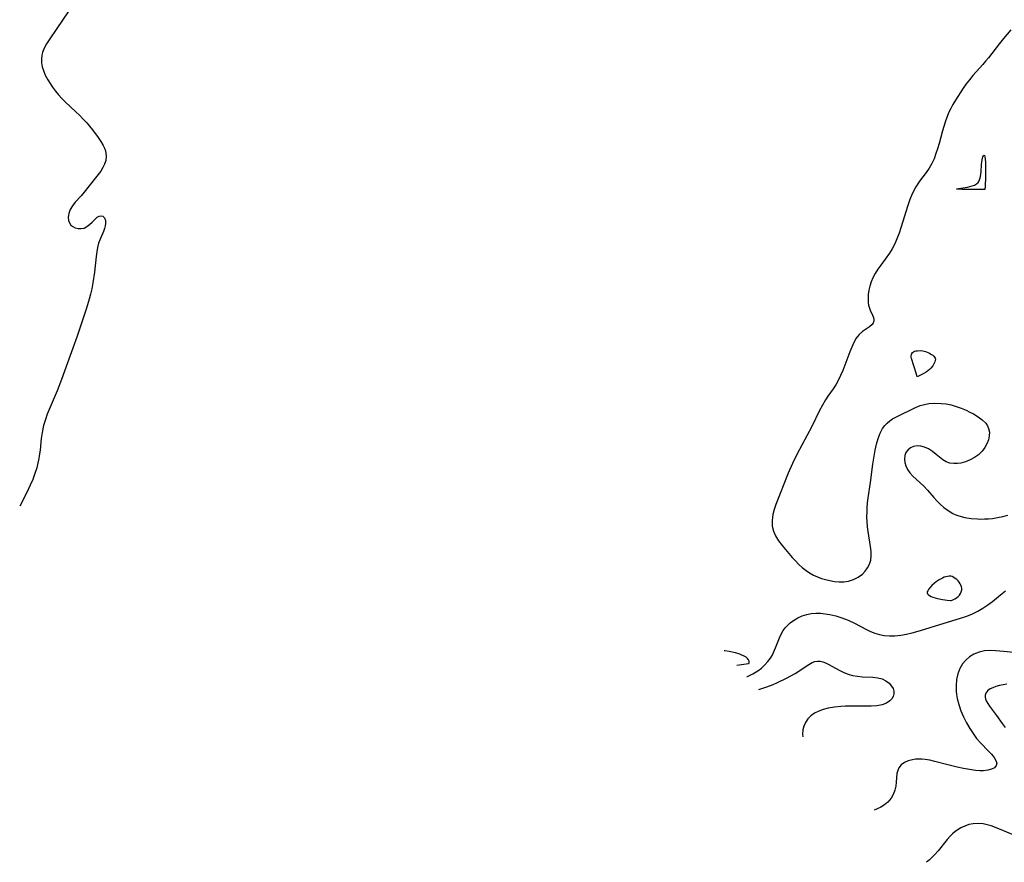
# Model space of a CAD drawing. Header units: metres. Extents: x 1073367 to 1082519, y 1569854 to 1574957.
# Tile 468 of 656: x 1078783 to 1079074, y 1571614 to 1571864. Entities that reach past the tile are written whole.
import ezdxf

# ---------------------------------------------------------------- set-up
doc = ezdxf.new("R2010")
doc.units = ezdxf.units.M
doc.layers.add('CGG_CurvaNivelLidar_v1', color=253, linetype='Continuous', lineweight=30)

msp = doc.modelspace()

# ---------------------------------------------------------------- linework, layer by layer
at = {"layer": 'CGG_CurvaNivelLidar_v1'}
for p, q in [((1078797.3987, 1571866.5144, 72.5), (1078793.5209, 1571860.7114, 72.5)), ((1078793.5209, 1571860.7114, 72.5), (1078791.5896, 1571857.9, 72.5)), ((1079076.2464, 1571860.6495, 73), (1079074.0215, 1571858.0407, 73)), ((1078791.5896, 1571857.9, 72.5), (1078790.6534, 1571856.441, 72.5)), ((1079074.0215, 1571858.0407, 73), (1079072.8623, 1571856.5883, 73)), ((1078789.8781, 1571854.9642, 72.5), (1078789.4657, 1571853.8563, 72.5)), ((1078790.6534, 1571856.441, 72.5), (1078789.8781, 1571854.9642, 72.5)), ((1079072.8623, 1571856.5883, 73), (1079069.5621, 1571852.3037, 73)), ((1078789.2732, 1571853.0549, 72.5), (1078789.1538, 1571851.9883, 72.5)), ((1078789.1538, 1571851.9883, 72.5), (1078789.1902, 1571850.8419, 72.5)), ((1078789.4657, 1571853.8563, 72.5), (1078789.2732, 1571853.0549, 72.5)), ((1079069.5621, 1571852.3037, 73), (1079068.7461, 1571851.2988, 73)), ((1078789.1902, 1571850.8419, 72.5), (1078789.3798, 1571849.6954, 72.5)), ((1078789.3798, 1571849.6954, 72.5), (1078789.7086, 1571848.5587, 72.5)), ((1079067.9082, 1571850.3169, 73), (1079064.9668, 1571847.035, 73)), ((1079068.7461, 1571851.2988, 73), (1079067.9082, 1571850.3169, 73)), ((1078789.7086, 1571848.5587, 72.5), (1078790.2831, 1571847.1858, 72.5)), ((1078790.2831, 1571847.1858, 72.5), (1078791.0021, 1571845.8353, 72.5)), ((1078791.0021, 1571845.8353, 72.5), (1078791.6789, 1571844.727, 72.5)), ((1079063.9587, 1571845.8185, 73), (1079063.0019, 1571844.5699, 73)), ((1079064.9668, 1571847.035, 73), (1079063.9587, 1571845.8185, 73)), ((1078791.6789, 1571844.727, 72.5), (1078792.4121, 1571843.6326, 72.5)), ((1078792.4121, 1571843.6326, 72.5), (1078793.2589, 1571842.4702, 72.5)), ((1079062.1021, 1571843.2918, 73), (1079059.8707, 1571839.796, 73)), ((1079063.0019, 1571844.5699, 73), (1079062.1021, 1571843.2918, 73)), ((1078793.2589, 1571842.4702, 72.5), (1078794.1646, 1571841.342, 72.5)), ((1078794.1646, 1571841.342, 72.5), (1078795.1374, 1571840.2633, 72.5)), ((1078795.1374, 1571840.2633, 72.5), (1078796.138, 1571839.2826, 72.5)), ((1078796.138, 1571839.2826, 72.5), (1078799.358, 1571836.352, 72.5)), ((1079058.4639, 1571837.3489, 73), (1079057.8984, 1571836.1784, 73)), ((1079059.08, 1571838.4857, 73), (1079058.4639, 1571837.3489, 73)), ((1079059.8707, 1571839.796, 73), (1079059.08, 1571838.4857, 73)), ((1078799.358, 1571836.352, 72.5), (1078800.4526, 1571835.2888, 72.5)), ((1078800.4526, 1571835.2888, 72.5), (1078801.5185, 1571834.1907, 72.5)), ((1078801.5185, 1571834.1907, 72.5), (1078802.5382, 1571833.0631, 72.5)), ((1079057.3856, 1571834.9773, 73), (1079056.7594, 1571833.2565, 73)), ((1079057.8984, 1571836.1784, 73), (1079057.3856, 1571834.9773, 73)), ((1078802.5382, 1571833.0631, 72.5), (1078803.4082, 1571832.0256, 72.5)), ((1078803.4082, 1571832.0256, 72.5), (1078804.2391, 1571830.9776, 72.5)), ((1079056.7594, 1571833.2565, 73), (1079055.9975, 1571830.7327, 73)), ((1078804.2391, 1571830.9776, 72.5), (1078805.9337, 1571828.7259, 72.5)), ((1078805.9337, 1571828.7259, 72.5), (1078806.7535, 1571827.53, 72.5)), ((1079055.9975, 1571830.7327, 73), (1079054.9566, 1571826.8926, 73)), ((1078806.7535, 1571827.53, 72.5), (1078807.4528, 1571826.3332, 72.5)), ((1078807.4528, 1571826.3332, 72.5), (1078807.8263, 1571825.5319, 72.5)), ((1078807.8263, 1571825.5319, 72.5), (1078808.111, 1571824.7278, 72.5)), ((1079054.5172, 1571825.3952, 73), (1079054.0335, 1571823.9274, 73)), ((1079054.9566, 1571826.8926, 73), (1079054.5172, 1571825.3952, 73)), ((1078808.111, 1571824.7278, 72.5), (1078808.3478, 1571823.3042, 72.5)), ((1078808.3478, 1571823.3042, 72.5), (1078808.176, 1571821.8569, 72.5)), ((1079054.0335, 1571823.9274, 73), (1079053.4614, 1571822.4394, 73)), ((1079067.7321, 1571822.0733, 73), (1079067.9577, 1571822.9488, 73)), ((1079067.9577, 1571822.9488, 73), (1079068.076, 1571823.234, 73)), ((1079068.076, 1571823.234, 73), (1079068.1831, 1571823.395, 73)), ((1079068.1831, 1571823.395, 73), (1079068.2867, 1571823.4577, 73)), ((1079068.2867, 1571823.4577, 73), (1079068.3994, 1571823.3814, 73)), ((1079068.3994, 1571823.3814, 73), (1079068.5343, 1571822.9828, 73)), ((1079068.5343, 1571822.9828, 73), (1079068.6072, 1571822.4936, 73)), ((1079068.6072, 1571822.4936, 73), (1079068.6885, 1571821.1699, 73)), ((1078807.3332, 1571819.7946, 72.5), (1078806.695, 1571818.7618, 72.5)), ((1078807.8298, 1571820.819, 72.5), (1078807.3332, 1571819.7946, 72.5)), ((1078808.176, 1571821.8569, 72.5), (1078807.8298, 1571820.819, 72.5)), ((1079052.0472, 1571819.6632, 73), (1079051.14, 1571818.3477, 73)), ((1079052.8054, 1571821.0122, 73), (1079052.0472, 1571819.6632, 73)), ((1079053.4614, 1571822.4394, 73), (1079052.8054, 1571821.0122, 73)), ((1079067.4085, 1571818.5487, 73), (1079067.5709, 1571820.7497, 73)), ((1079067.5709, 1571820.7497, 73), (1079067.7321, 1571822.0733, 73)), ((1079068.6885, 1571821.1699, 73), (1079068.7032, 1571819.2358, 73)), ((1078805.1821, 1571816.7286, 72.5), (1078801.7978, 1571812.4787, 72.5)), ((1078805.9656, 1571817.7428, 72.5), (1078805.1821, 1571816.7286, 72.5)), ((1078806.695, 1571818.7618, 72.5), (1078805.9656, 1571817.7428, 72.5)), ((1079051.14, 1571818.3477, 73), (1079049.1975, 1571815.7946, 73)), ((1079067.0579, 1571816.4621, 73), (1079067.2195, 1571817.1199, 73)), ((1079067.2195, 1571817.1199, 73), (1079067.4085, 1571818.5487, 73)), ((1079068.6717, 1571817.0303, 73), (1079068.5803, 1571814.2127, 73)), ((1079068.7032, 1571819.2358, 73), (1079068.6717, 1571817.0303, 73)), ((1079048.1052, 1571814.135, 73), (1079047.3862, 1571812.8007, 73)), ((1079048.6341, 1571814.9801, 73), (1079048.1052, 1571814.135, 73)), ((1079049.1975, 1571815.7946, 73), (1079048.6341, 1571814.9801, 73)), ((1079060.7491, 1571813.5933, 73), (1079063.3445, 1571814.0113, 73)), ((1079063.3445, 1571814.0113, 73), (1079064.0691, 1571814.1701, 73)), ((1079064.0691, 1571814.1701, 73), (1079064.7726, 1571814.3672, 73)), ((1079064.7726, 1571814.3672, 73), (1079065.4305, 1571814.6172, 73)), ((1079065.4305, 1571814.6172, 73), (1079066.0151, 1571814.9394, 73)), ((1079066.0151, 1571814.9394, 73), (1079066.4936, 1571815.3595, 73)), ((1079066.4936, 1571815.3595, 73), (1079066.8248, 1571815.8672, 73)), ((1079066.8248, 1571815.8672, 73), (1079067.0579, 1571816.4621, 73)), ((1079068.5803, 1571814.2127, 73), (1079068.5, 1571813.301, 73)), ((1078800.9335, 1571811.4635, 72.5), (1078799.1469, 1571809.5854, 72.5)), ((1078801.7978, 1571812.4787, 72.5), (1078800.9335, 1571811.4635, 72.5)), ((1079046.8282, 1571811.58, 73), (1079046.3264, 1571810.3208, 73)), ((1079047.3862, 1571812.8007, 73), (1079046.8282, 1571811.58, 73)), ((1079060.1636, 1571813.4667, 73), (1079060.7491, 1571813.5933, 73)), ((1079060.2412, 1571813.424, 73), (1079060.1636, 1571813.4667, 73)), ((1079060.5408, 1571813.3922, 73), (1079060.2412, 1571813.424, 73)), ((1079061.8496, 1571813.3483, 73), (1079060.5408, 1571813.3922, 73)), ((1079068.5, 1571813.301, 73), (1079061.8496, 1571813.3483, 73)), ((1078798.3168, 1571808.5103, 72.5), (1078797.6539, 1571807.3694, 72.5)), ((1078799.1469, 1571809.5854, 72.5), (1078798.3168, 1571808.5103, 72.5)), ((1079045.7016, 1571808.529, 73), (1079043.6332, 1571801.9337, 73)), ((1079046.3264, 1571810.3208, 73), (1079045.7016, 1571808.529, 73)), ((1078797.2122, 1571806.1993, 72.5), (1078797.0515, 1571805.1512, 72.5)), ((1078797.0515, 1571805.1512, 72.5), (1078797.1399, 1571804.1623, 72.5)), ((1078797.6539, 1571807.3694, 72.5), (1078797.2122, 1571806.1993, 72.5)), ((1078804.9152, 1571804.4471, 72.5), (1078805.6869, 1571805.1068, 72.5)), ((1078805.6869, 1571805.1068, 72.5), (1078806.2452, 1571805.3905, 72.5)), ((1078806.2452, 1571805.3905, 72.5), (1078806.7912, 1571805.498, 72.5)), ((1078806.7912, 1571805.498, 72.5), (1078807.2816, 1571805.4068, 72.5)), ((1078807.2816, 1571805.4068, 72.5), (1078807.8114, 1571804.9145, 72.5)), ((1078797.1399, 1571804.1623, 72.5), (1078797.422, 1571803.408, 72.5)), ((1078797.422, 1571803.408, 72.5), (1078797.879, 1571802.7686, 72.5)), ((1078797.879, 1571802.7686, 72.5), (1078798.4424, 1571802.3021, 72.5)), ((1078798.4424, 1571802.3021, 72.5), (1078799.1048, 1571801.9661, 72.5)), ((1078801.7559, 1571801.9034, 72.5), (1078802.6163, 1571802.337, 72.5)), ((1078802.6163, 1571802.337, 72.5), (1078803.4055, 1571802.941, 72.5)), ((1078803.4055, 1571802.941, 72.5), (1078804.126, 1571803.629, 72.5)), ((1078804.126, 1571803.629, 72.5), (1078804.9152, 1571804.4471, 72.5)), ((1078807.8114, 1571804.9145, 72.5), (1078808.0979, 1571804.0867, 72.5)), ((1078808.0288, 1571802.5883, 72.5), (1078807.82, 1571801.7613, 72.5)), ((1078808.1222, 1571803.245, 72.5), (1078808.0288, 1571802.5883, 72.5)), ((1078808.0979, 1571804.0867, 72.5), (1078808.1222, 1571803.245, 72.5)), ((1078799.1048, 1571801.9661, 72.5), (1078799.9708, 1571801.7418, 72.5)), ((1078799.9708, 1571801.7418, 72.5), (1078800.8721, 1571801.7151, 72.5)), ((1078800.8721, 1571801.7151, 72.5), (1078801.7559, 1571801.9034, 72.5)), ((1078807.5213, 1571800.9031, 72.5), (1078806.527, 1571798.6184, 72.5)), ((1078807.82, 1571801.7613, 72.5), (1078807.5213, 1571800.9031, 72.5)), ((1079043.1267, 1571800.4072, 73), (1079042.4816, 1571798.6929, 73)), ((1079043.6332, 1571801.9337, 73), (1079043.1267, 1571800.4072, 73)), ((1078806.067, 1571797.3762, 72.5), (1078805.7486, 1571796.1332, 72.5)), ((1078806.527, 1571798.6184, 72.5), (1078806.067, 1571797.3762, 72.5)), ((1079041.8188, 1571797.2014, 73), (1079041.0731, 1571795.7707, 73)), ((1079042.4816, 1571798.6929, 73), (1079041.8188, 1571797.2014, 73)), ((1078805.3372, 1571793.4337, 72.5), (1078804.8312, 1571788.8368, 72.5)), ((1078805.5169, 1571794.8132, 72.5), (1078805.3372, 1571793.4337, 72.5)), ((1078805.7486, 1571796.1332, 72.5), (1078805.5169, 1571794.8132, 72.5)), ((1079040.2374, 1571794.4158, 73), (1079037.6707, 1571790.9262, 73)), ((1079041.0731, 1571795.7707, 73), (1079040.2374, 1571794.4158, 73)), ((1079037.6707, 1571790.9262, 73), (1079036.8288, 1571789.6916, 73)), ((1078804.8312, 1571788.8368, 72.5), (1078804.3993, 1571785.6788, 72.5)), ((1079036.053, 1571788.4297, 73), (1079035.3714, 1571787.1394, 73)), ((1079036.8288, 1571789.6916, 73), (1079036.053, 1571788.4297, 73)), ((1078804.3993, 1571785.6788, 72.5), (1078804.0649, 1571783.8598, 72.5)), ((1079034.4402, 1571784.6958, 73), (1079034.1517, 1571783.4722, 73)), ((1079034.8496, 1571785.9231, 73), (1079034.4402, 1571784.6958, 73)), ((1079035.3714, 1571787.1394, 73), (1079034.8496, 1571785.9231, 73)), ((1078803.7021, 1571782.3131, 72.5), (1078803.2798, 1571780.7754, 72.5)), ((1078804.0649, 1571783.8598, 72.5), (1078803.7021, 1571782.3131, 72.5)), ((1079033.9836, 1571782.1868, 73), (1079033.9398, 1571780.9501, 73)), ((1079034.1517, 1571783.4722, 73), (1079033.9836, 1571782.1868, 73)), ((1078803.2798, 1571780.7754, 72.5), (1078802.4809, 1571778.2047, 72.5)), ((1079033.9398, 1571780.9501, 73), (1079033.9967, 1571779.7918, 73)), ((1079033.9967, 1571779.7918, 73), (1079034.084, 1571779.0871, 73)), ((1079034.084, 1571779.0871, 73), (1079034.2261, 1571778.4353, 73)), ((1078802.4809, 1571778.2047, 72.5), (1078799.7171, 1571769.8887, 72.5)), ((1079034.2261, 1571778.4353, 73), (1079034.5322, 1571777.6115, 73)), ((1079034.5322, 1571777.6115, 73), (1079035.2659, 1571776.1039, 73)), ((1079035.2659, 1571776.1039, 73), (1079035.5479, 1571775.3799, 73)), ((1079035.1398, 1571773.3367, 73), (1079034.3391, 1571772.6677, 73)), ((1079035.4673, 1571773.7701, 73), (1079035.1398, 1571773.3367, 73)), ((1079035.5872, 1571774.0235, 73), (1079035.4673, 1571773.7701, 73)), ((1079035.5479, 1571775.3799, 73), (1079035.6812, 1571774.6885, 73)), ((1079035.6591, 1571774.2904, 73), (1079035.5872, 1571774.0235, 73)), ((1079035.6812, 1571774.6885, 73), (1079035.6591, 1571774.2904, 73)), ((1079031.2602, 1571770.3378, 73), (1079030.446, 1571769.2632, 73)), ((1079032.2785, 1571771.2621, 73), (1079031.2602, 1571770.3378, 73)), ((1079034.3391, 1571772.6677, 73), (1079032.2785, 1571771.2621, 73)), ((1078799.7171, 1571769.8887, 72.5), (1078798.4684, 1571766.3244, 72.5)), ((1079029.7367, 1571768.0043, 73), (1079029.1031, 1571766.6099, 73)), ((1079030.446, 1571769.2632, 73), (1079029.7367, 1571768.0043, 73)), ((1078798.4684, 1571766.3244, 72.5), (1078796.8911, 1571761.9598, 72.5)), ((1079028.5707, 1571765.2631, 73), (1079027.0709, 1571761.252, 73)), ((1079029.1031, 1571766.6099, 73), (1079028.5707, 1571765.2631, 73)), ((1079046.6906, 1571764.0689, 73), (1079046.7498, 1571764.4395, 73)), ((1079046.7498, 1571764.4395, 73), (1079046.8771, 1571764.7713, 73)), ((1079046.8771, 1571764.7713, 73), (1079047.0804, 1571765.0467, 73)), ((1079047.0804, 1571765.0467, 73), (1079047.3661, 1571765.2518, 73)), ((1079047.3661, 1571765.2518, 73), (1079047.7165, 1571765.397, 73)), ((1079047.7165, 1571765.397, 73), (1079048.113, 1571765.4949, 73)), ((1079048.113, 1571765.4949, 73), (1079048.5411, 1571765.5534, 73)), ((1079048.5411, 1571765.5534, 73), (1079049.3202, 1571765.5733, 73)), ((1079049.3202, 1571765.5733, 73), (1079050.1209, 1571765.4979, 73)), ((1079050.1209, 1571765.4979, 73), (1079050.986, 1571765.2873, 73)), ((1079050.986, 1571765.2873, 73), (1079051.8844, 1571764.926, 73)), ((1079051.8844, 1571764.926, 73), (1079052.7093, 1571764.4799, 73)), ((1079052.7093, 1571764.4799, 73), (1079053.0759, 1571764.2318, 73)), ((1079053.0759, 1571764.2318, 73), (1079053.3955, 1571763.9662, 73)), ((1078796.8911, 1571761.9598, 72.5), (1078795.056, 1571756.9915, 72.5)), ((1079027.0709, 1571761.252, 73), (1079026.4652, 1571759.7343, 73)), ((1079046.698, 1571763.6738, 73), (1079046.6906, 1571764.0689, 73)), ((1079046.7733, 1571763.2532, 73), (1079046.698, 1571763.6738, 73)), ((1079048.1719, 1571758.9457, 73), (1079046.7733, 1571763.2532, 73)), ((1079053.5465, 1571761.8987, 73), (1079053.1064, 1571761.1145, 73)), ((1079053.3955, 1571763.9662, 73), (1079053.6493, 1571763.6799, 73)), ((1079053.7096, 1571762.2874, 73), (1079053.5465, 1571761.8987, 73)), ((1079053.6493, 1571763.6799, 73), (1079053.8121, 1571763.3672, 73)), ((1079053.8204, 1571762.6663, 73), (1079053.7096, 1571762.2874, 73)), ((1079053.8121, 1571763.3672, 73), (1079053.8621, 1571763.0288, 73)), ((1079053.8621, 1571763.0288, 73), (1079053.8204, 1571762.6663, 73)), ((1079026.4652, 1571759.7343, 73), (1079025.8102, 1571758.235, 73)), ((1079048.5, 1571757.8408, 73), (1079048.1719, 1571758.9457, 73)), ((1079050.0594, 1571758.6135, 73), (1079048.5, 1571757.8408, 73)), ((1079051.1369, 1571759.2377, 73), (1079050.0594, 1571758.6135, 73)), ((1079051.6578, 1571759.5896, 73), (1079051.1369, 1571759.2377, 73)), ((1079052.1277, 1571759.9596, 73), (1079051.6578, 1571759.5896, 73)), ((1079052.5316, 1571760.3512, 73), (1079052.1277, 1571759.9596, 73)), ((1079053.1064, 1571761.1145, 73), (1079052.5316, 1571760.3512, 73)), ((1078795.056, 1571756.9915, 72.5), (1078793.7968, 1571753.6813, 72.5)), ((1079024.3534, 1571755.4911, 73), (1079023.5609, 1571754.2552, 73)), ((1079025.0857, 1571756.7731, 73), (1079024.3534, 1571755.4911, 73)), ((1079025.8102, 1571758.235, 73), (1079025.0857, 1571756.7731, 73)), ((1078793.7968, 1571753.6813, 72.5), (1078790.8789, 1571746.732, 72.5)), ((1079023.5609, 1571754.2552, 73), (1079022.05, 1571752.0935, 73)), ((1079021.322, 1571750.9941, 73), (1079020.4235, 1571749.4362, 73)), ((1079022.05, 1571752.0935, 73), (1079021.322, 1571750.9941, 73)), ((1079049.338, 1571749.3115, 73), (1079050.6283, 1571749.6558, 73)), ((1079050.6283, 1571749.6558, 73), (1079051.9688, 1571749.8766, 73)), ((1079051.9688, 1571749.8766, 73), (1079053.7443, 1571749.9965, 73)), ((1079053.7443, 1571749.9965, 73), (1079055.55, 1571749.9498, 73)), ((1079055.55, 1571749.9498, 73), (1079057.0527, 1571749.7889, 73)), ((1079057.0527, 1571749.7889, 73), (1079058.5417, 1571749.5069, 73)), ((1078790.8789, 1571746.732, 72.5), (1078790.3002, 1571745.1864, 72.5)), ((1079019.5971, 1571747.8114, 73), (1079017.3255, 1571743.115, 73)), ((1079020.4235, 1571749.4362, 73), (1079019.5971, 1571747.8114, 73)), ((1079042.5105, 1571746.0786, 73), (1079047.9448, 1571748.7692, 73)), ((1079047.9448, 1571748.7692, 73), (1079049.338, 1571749.3115, 73)), ((1079058.5417, 1571749.5069, 73), (1079060.0627, 1571749.0761, 73)), ((1079060.0627, 1571749.0761, 73), (1079061.5488, 1571748.5349, 73)), ((1079061.5488, 1571748.5349, 73), (1079062.9955, 1571747.9171, 73)), ((1079062.9955, 1571747.9171, 73), (1079064.0874, 1571747.3994, 73)), ((1079064.0874, 1571747.3994, 73), (1079065.1379, 1571746.8496, 73)), ((1079065.1379, 1571746.8496, 73), (1079066.5357, 1571746.0034, 73)), ((1078790.3002, 1571745.1864, 72.5), (1078789.7439, 1571743.3591, 72.5)), ((1079038.8534, 1571743.3719, 73), (1079039.5957, 1571744.1278, 73)), ((1079039.5957, 1571744.1278, 73), (1079040.3667, 1571744.7575, 73)), ((1079040.3667, 1571744.7575, 73), (1079041.2003, 1571745.3283, 73)), ((1079041.2003, 1571745.3283, 73), (1079042.5105, 1571746.0786, 73)), ((1079066.5357, 1571746.0034, 73), (1079067.7724, 1571745.0788, 73)), ((1079067.7724, 1571745.0788, 73), (1079068.7658, 1571744.0798, 73)), ((1079068.7658, 1571744.0798, 73), (1079069.2696, 1571743.3405, 73)), ((1078789.3299, 1571741.3043, 72.5), (1078789.1022, 1571739.5964, 72.5)), ((1078789.7439, 1571743.3591, 72.5), (1078789.3299, 1571741.3043, 72.5)), ((1079017.3255, 1571743.115, 73), (1079014.3266, 1571737.5864, 73)), ((1079036.8852, 1571739.566, 73), (1079037.4931, 1571741.1565, 73)), ((1079037.4931, 1571741.1565, 73), (1079038.2026, 1571742.4881, 73)), ((1079038.2026, 1571742.4881, 73), (1079038.8534, 1571743.3719, 73)), ((1079069.2696, 1571743.3405, 73), (1079069.6276, 1571742.5426, 73)), ((1079069.6276, 1571742.5426, 73), (1079069.8535, 1571741.4721, 73)), ((1079069.8535, 1571741.4721, 73), (1079069.8439, 1571740.3573, 73)), ((1078789.1022, 1571739.5964, 72.5), (1078788.7367, 1571736.1372, 72.5)), ((1079036.402, 1571737.8656, 73), (1079036.8852, 1571739.566, 73)), ((1079069.1562, 1571738.0117, 73), (1079068.5348, 1571736.8901, 73)), ((1079069.602, 1571739.1768, 73), (1079069.1562, 1571738.0117, 73)), ((1079069.8439, 1571740.3573, 73), (1079069.602, 1571739.1768, 73)), ((1078788.7367, 1571736.1372, 72.5), (1078788.5059, 1571734.4032, 72.5)), ((1079014.3266, 1571737.5864, 73), (1079012.8739, 1571734.7997, 73)), ((1079035.7919, 1571734.8988, 73), (1079036.0104, 1571736.0885, 73)), ((1079036.0104, 1571736.0885, 73), (1079036.402, 1571737.8656, 73)), ((1079045.1607, 1571735.3688, 73), (1079044.8212, 1571734.4682, 73)), ((1079045.694, 1571736.1432, 73), (1079045.1607, 1571735.3688, 73)), ((1079046.4643, 1571736.7856, 73), (1079045.694, 1571736.1432, 73)), ((1079047.3924, 1571737.2109, 73), (1079046.4643, 1571736.7856, 73)), ((1079048.4281, 1571737.3925, 73), (1079047.3924, 1571737.2109, 73)), ((1079049.5461, 1571737.305, 73), (1079048.4281, 1571737.3925, 73)), ((1079050.6885, 1571736.9787, 73), (1079049.5461, 1571737.305, 73)), ((1079051.8162, 1571736.4548, 73), (1079050.6885, 1571736.9787, 73)), ((1079052.9874, 1571735.7092, 73), (1079051.8162, 1571736.4548, 73)), ((1079054.1018, 1571734.8588, 73), (1079052.9874, 1571735.7092, 73)), ((1079067.1591, 1571735.2064, 73), (1079066.6611, 1571734.756, 73)), ((1079067.7554, 1571735.8423, 73), (1079067.1591, 1571735.2064, 73)), ((1079068.5348, 1571736.8901, 73), (1079067.7554, 1571735.8423, 73)), ((1078788.3652, 1571733.5765, 72.5), (1078787.999, 1571731.883, 72.5)), ((1078788.5059, 1571734.4032, 72.5), (1078788.3652, 1571733.5765, 72.5)), ((1079011.5865, 1571732.1615, 73), (1079010.2968, 1571729.2364, 73)), ((1079012.8739, 1571734.7997, 73), (1079011.5865, 1571732.1615, 73)), ((1079035.3454, 1571731.9956, 73), (1079035.7919, 1571734.8988, 73)), ((1079044.8212, 1571734.4682, 73), (1079044.6897, 1571733.4843, 73)), ((1079044.6897, 1571733.4843, 73), (1079044.7806, 1571732.4548, 73)), ((1079044.7806, 1571732.4548, 73), (1079045.0785, 1571731.4165, 73)), ((1079056.1042, 1571733.2521, 73), (1079054.1018, 1571734.8588, 73)), ((1079057.0926, 1571732.6533, 73), (1079056.1042, 1571733.2521, 73)), ((1079058.1824, 1571732.2692, 73), (1079057.0926, 1571732.6533, 73)), ((1079059.366, 1571732.1058, 73), (1079058.1824, 1571732.2692, 73)), ((1079060.3744, 1571732.1356, 73), (1079059.366, 1571732.1058, 73)), ((1079061.4067, 1571732.2917, 73), (1079060.3744, 1571732.1356, 73)), ((1079062.7925, 1571732.6622, 73), (1079061.4067, 1571732.2917, 73)), ((1079064.159, 1571733.1996, 73), (1079062.7925, 1571732.6622, 73)), ((1079065.4643, 1571733.8964, 73), (1079064.159, 1571733.1996, 73)), ((1079066.6611, 1571734.756, 73), (1079065.4643, 1571733.8964, 73)), ((1078787.7288, 1571730.8699, 72.5), (1078787.1828, 1571729.1352, 72.5)), ((1078787.999, 1571731.883, 72.5), (1078787.7288, 1571730.8699, 72.5)), ((1079010.2968, 1571729.2364, 73), (1079006.5829, 1571719.9945, 73)), ((1079034.6905, 1571726.5024, 73), (1079035.3454, 1571731.9956, 73)), ((1079045.0785, 1571731.4165, 73), (1079045.5678, 1571730.404, 73)), ((1079045.5678, 1571730.404, 73), (1079046.2933, 1571729.3698, 73)), ((1079046.2933, 1571729.3698, 73), (1079047.1723, 1571728.395, 73)), ((1078786.5474, 1571727.4212, 72.5), (1078785.8306, 1571725.7302, 72.5)), ((1078787.1828, 1571729.1352, 72.5), (1078786.5474, 1571727.4212, 72.5)), ((1079033.9922, 1571721.9259, 73), (1079034.6905, 1571726.5024, 73)), ((1079047.1723, 1571728.395, 73), (1079048.1517, 1571727.4705, 73)), ((1079048.1517, 1571727.4705, 73), (1079050.42, 1571725.4568, 73)), ((1078784.7617, 1571723.5071, 72.5), (1078782.6954, 1571719.5186, 72.5)), ((1078785.8306, 1571725.7302, 72.5), (1078784.7617, 1571723.5071, 72.5)), ((1079050.42, 1571725.4568, 73), (1079051.5186, 1571724.2826, 73)), ((1079051.5186, 1571724.2826, 73), (1079053.4209, 1571722.0595, 73)), ((1079033.6907, 1571718.9872, 73), (1079033.8157, 1571720.4584, 73)), ((1079033.8157, 1571720.4584, 73), (1079033.9922, 1571721.9259, 73)), ((1079053.4209, 1571722.0595, 73), (1079054.2805, 1571721.1053, 73)), ((1079054.2805, 1571721.1053, 73), (1079055.1855, 1571720.1851, 73)), ((1079006.0807, 1571718.5074, 73), (1079005.7052, 1571717.0255, 73)), ((1079006.5829, 1571719.9945, 73), (1079006.0807, 1571718.5074, 73)), ((1079033.6163, 1571716.3728, 73), (1079033.6375, 1571717.8653, 73)), ((1079033.6375, 1571717.8653, 73), (1079033.6907, 1571718.9872, 73)), ((1079055.1855, 1571720.1851, 73), (1079056.3842, 1571719.1262, 73)), ((1079056.3842, 1571719.1262, 73), (1079057.6709, 1571718.1791, 73)), ((1079057.6709, 1571718.1791, 73), (1079059.0456, 1571717.3729, 73)), ((1079005.7052, 1571717.0255, 73), (1079005.4918, 1571715.3024, 73)), ((1079005.4918, 1571715.3024, 73), (1079005.5725, 1571713.6078, 73)), ((1079033.6563, 1571714.887, 73), (1079033.6163, 1571716.3728, 73)), ((1079033.7682, 1571713.4141, 73), (1079033.6563, 1571714.887, 73)), ((1079059.0456, 1571717.3729, 73), (1079059.9352, 1571716.9615, 73)), ((1079059.9352, 1571716.9615, 73), (1079060.8557, 1571716.6173, 73)), ((1079060.8557, 1571716.6173, 73), (1079062.6143, 1571716.1523, 73)), ((1079062.6143, 1571716.1523, 73), (1079064.4362, 1571715.8659, 73)), ((1079064.4362, 1571715.8659, 73), (1079066.2983, 1571715.7206, 73)), ((1079066.2983, 1571715.7206, 73), (1079067.3764, 1571715.6926, 73)), ((1079067.3764, 1571715.6926, 73), (1079068.4586, 1571715.7089, 73)), ((1079068.4586, 1571715.7089, 73), (1079069.615, 1571715.7801, 73)), ((1079069.615, 1571715.7801, 73), (1079070.7709, 1571715.9012, 73)), ((1079070.7709, 1571715.9012, 73), (1079072.2937, 1571716.1278, 73)), ((1079072.2937, 1571716.1278, 73), (1079073.8036, 1571716.4264, 73)), ((1079073.8036, 1571716.4264, 73), (1079075.2923, 1571716.7986, 73)), ((1079005.5725, 1571713.6078, 73), (1079005.9317, 1571712.1339, 73)), ((1079005.9317, 1571712.1339, 73), (1079006.5344, 1571710.7157, 73)), ((1079033.9565, 1571711.9577, 73), (1079033.7682, 1571713.4141, 73)), ((1079034.6849, 1571707.5489, 73), (1079033.9565, 1571711.9577, 73)), ((1079006.5344, 1571710.7157, 73), (1079007.4114, 1571709.2563, 73)), ((1079007.4114, 1571709.2563, 73), (1079008.4563, 1571707.8493, 73)), ((1079008.4563, 1571707.8493, 73), (1079009.4617, 1571706.6373, 73)), ((1079009.4617, 1571706.6373, 73), (1079011.4589, 1571704.3412, 73)), ((1079034.841, 1571706.0316, 73), (1079034.6849, 1571707.5489, 73)), ((1079034.856, 1571704.7561, 73), (1079034.841, 1571706.0316, 73)), ((1079011.4589, 1571704.3412, 73), (1079012.4342, 1571703.2674, 73)), ((1079012.4342, 1571703.2674, 73), (1079013.4222, 1571702.2627, 73)), ((1079034.356, 1571702.3547, 73), (1079034.7098, 1571703.5331, 73)), ((1079034.7098, 1571703.5331, 73), (1079034.856, 1571704.7561, 73)), ((1079013.4222, 1571702.2627, 73), (1079014.4608, 1571701.3145, 73)), ((1079014.4608, 1571701.3145, 73), (1079015.5595, 1571700.4444, 73)), ((1079015.5595, 1571700.4444, 73), (1079016.6399, 1571699.7247, 73)), ((1079032.2413, 1571699.3559, 73), (1079033.1016, 1571700.2492, 73)), ((1079033.1016, 1571700.2492, 73), (1079033.8119, 1571701.2553, 73)), ((1079033.8119, 1571701.2553, 73), (1079034.356, 1571702.3547, 73)), ((1079016.6399, 1571699.7247, 73), (1079017.7721, 1571699.0927, 73)), ((1079017.7721, 1571699.0927, 73), (1079018.9473, 1571698.5506, 73)), ((1079018.9473, 1571698.5506, 73), (1079020.1449, 1571698.1053, 73)), ((1079020.1449, 1571698.1053, 73), (1079021.3656, 1571697.7435, 73)), ((1079021.3656, 1571697.7435, 73), (1079022.5981, 1571697.4586, 73)), ((1079022.5981, 1571697.4586, 73), (1079023.9973, 1571697.2275, 73)), ((1079023.9973, 1571697.2275, 73), (1079025.3847, 1571697.1084, 73)), ((1079025.3847, 1571697.1084, 73), (1079026.7906, 1571697.1266, 73)), ((1079026.7906, 1571697.1266, 73), (1079028.1491, 1571697.3129, 73)), ((1079028.1491, 1571697.3129, 73), (1079029.6474, 1571697.7688, 73)), ((1079029.6474, 1571697.7688, 73), (1079031.0234, 1571698.4576, 73)), ((1079031.0234, 1571698.4576, 73), (1079032.2413, 1571699.3559, 73)), ((1079054.0786, 1571697.0886, 73), (1079053.6414, 1571696.7304, 73)), ((1079055.0014, 1571697.7178, 73), (1079054.0786, 1571697.0886, 73)), ((1079055.9711, 1571698.2196, 73), (1079055.0014, 1571697.7178, 73)), ((1079056.4648, 1571698.4242, 73), (1079055.9711, 1571698.2196, 73)), ((1079056.9586, 1571698.5915, 73), (1079056.4648, 1571698.4242, 73)), ((1079057.4484, 1571698.7121, 73), (1079056.9586, 1571698.5915, 73)), ((1079057.9299, 1571698.7719, 73), (1079057.4484, 1571698.7121, 73)), ((1079058.3977, 1571698.7513, 73), (1079057.9299, 1571698.7719, 73)), ((1079058.8785, 1571698.6222, 73), (1079058.3977, 1571698.7513, 73)), ((1079059.3383, 1571698.4011, 73), (1079058.8785, 1571698.6222, 73)), ((1079059.7772, 1571698.1106, 73), (1079059.3383, 1571698.4011, 73)), ((1079060.1925, 1571697.7667, 73), (1079059.7772, 1571698.1106, 73)), ((1079060.5785, 1571697.3801, 73), (1079060.1925, 1571697.7667, 73)), ((1079060.9257, 1571696.9568, 73), (1079060.5785, 1571697.3801, 73)), ((1079051.5925, 1571694.4514, 73), (1079051.4479, 1571694.1038, 73)), ((1079051.8235, 1571694.8186, 73), (1079051.5925, 1571694.4514, 73)), ((1079052.1167, 1571695.1983, 73), (1079051.8235, 1571694.8186, 73)), ((1079052.8265, 1571695.9722, 73), (1079052.1167, 1571695.1983, 73)), ((1079053.6414, 1571696.7304, 73), (1079052.8265, 1571695.9722, 73)), ((1079061.2195, 1571696.4986, 73), (1079060.9257, 1571696.9568, 73)), ((1079061.418, 1571696.0755, 73), (1079061.2195, 1571696.4986, 73)), ((1079061.5661, 1571695.6346, 73), (1079061.418, 1571696.0755, 73)), ((1079061.5478, 1571694.1621, 73), (1079061.6568, 1571694.6792, 73)), ((1079061.6587, 1571695.1771, 73), (1079061.5661, 1571695.6346, 73)), ((1079061.6568, 1571694.6792, 73), (1079061.6587, 1571695.1771, 73)), ((1079073.1618, 1571693.2498, 72.5), (1079074.6312, 1571694.396, 72.5)), ((1079051.4479, 1571694.1038, 73), (1079051.4227, 1571693.7847, 73)), ((1079051.4227, 1571693.7847, 73), (1079051.5491, 1571693.4963, 73)), ((1079051.5491, 1571693.4963, 73), (1079051.8038, 1571693.2395, 73)), ((1079051.8038, 1571693.2395, 73), (1079052.1544, 1571693.0068, 73)), ((1079052.1544, 1571693.0068, 73), (1079052.5761, 1571692.7927, 73)), ((1079052.5761, 1571692.7927, 73), (1079053.092, 1571692.5852, 73)), ((1079053.092, 1571692.5852, 73), (1079054.452, 1571692.1752, 73)), ((1079054.452, 1571692.1752, 73), (1079055.9818, 1571691.829, 73)), ((1079055.9818, 1571691.829, 73), (1079057.3704, 1571691.6127, 73)), ((1079057.3704, 1571691.6127, 73), (1079058.2094, 1571691.5504, 73)), ((1079058.2094, 1571691.5504, 73), (1079058.5, 1571691.5566, 73)), ((1079058.5, 1571691.5566, 73), (1079058.8433, 1571691.6432, 73)), ((1079058.8433, 1571691.6432, 73), (1079059.6476, 1571692.0493, 73)), ((1079059.6476, 1571692.0493, 73), (1079060.1128, 1571692.3631, 73)), ((1079060.1128, 1571692.3631, 73), (1079060.5724, 1571692.7413, 73)), ((1079060.5724, 1571692.7413, 73), (1079060.9892, 1571693.1748, 73)), ((1079060.9892, 1571693.1748, 73), (1079061.3253, 1571693.6539, 73)), ((1079061.3253, 1571693.6539, 73), (1079061.5478, 1571694.1621, 73)), ((1079069.3795, 1571690.2476, 72.5), (1079070.7492, 1571691.2835, 72.5)), ((1079070.7492, 1571691.2835, 72.5), (1079073.1618, 1571693.2498, 72.5)), ((1079064.9078, 1571687.6481, 72.5), (1079066.4631, 1571688.4097, 72.5)), ((1079066.4631, 1571688.4097, 72.5), (1079067.9595, 1571689.2847, 72.5)), ((1079067.9595, 1571689.2847, 72.5), (1079069.3795, 1571690.2476, 72.5)), ((1079010.8265, 1571684.9295, 72.5), (1079011.8203, 1571685.6638, 72.5)), ((1079011.8203, 1571685.6638, 72.5), (1079013.0874, 1571686.4127, 72.5)), ((1079013.0874, 1571686.4127, 72.5), (1079014.447, 1571687.0178, 72.5)), ((1079014.447, 1571687.0178, 72.5), (1079015.7524, 1571687.4213, 72.5)), ((1079015.7524, 1571687.4213, 72.5), (1079017.1097, 1571687.6841, 72.5)), ((1079017.1097, 1571687.6841, 72.5), (1079018.504, 1571687.8039, 72.5)), ((1079018.504, 1571687.8039, 72.5), (1079019.8772, 1571687.7813, 72.5)), ((1079019.8772, 1571687.7813, 72.5), (1079021.264, 1571687.6406, 72.5)), ((1079021.264, 1571687.6406, 72.5), (1079022.6562, 1571687.4008, 72.5)), ((1079022.6562, 1571687.4008, 72.5), (1079024.3734, 1571686.9891, 72.5)), ((1079024.3734, 1571686.9891, 72.5), (1079026.2005, 1571686.4269, 72.5)), ((1079026.2005, 1571686.4269, 72.5), (1079027.9939, 1571685.7532, 72.5)), ((1079027.9939, 1571685.7532, 72.5), (1079029.9589, 1571684.8614, 72.5)), ((1079055.1436, 1571684.4759, 72.5), (1079061.3351, 1571686.3385, 72.5)), ((1079061.3351, 1571686.3385, 72.5), (1079063.1441, 1571686.9483, 72.5)), ((1079063.1441, 1571686.9483, 72.5), (1079064.9078, 1571687.6481, 72.5)), ((1079008.3153, 1571681.8299, 72.5), (1079008.799, 1571682.6802, 72.5)), ((1079008.799, 1571682.6802, 72.5), (1079009.3641, 1571683.4696, 72.5)), ((1079009.3641, 1571683.4696, 72.5), (1079009.9278, 1571684.1061, 72.5)), ((1079009.9278, 1571684.1061, 72.5), (1079010.8265, 1571684.9295, 72.5)), ((1079029.9589, 1571684.8614, 72.5), (1079033.4279, 1571683.0124, 72.5)), ((1079033.4279, 1571683.0124, 72.5), (1079034.663, 1571682.4122, 72.5)), ((1079046.9891, 1571681.9636, 72.5), (1079049.5023, 1571682.65, 72.5)), ((1079049.5023, 1571682.65, 72.5), (1079055.1436, 1571684.4759, 72.5)), ((1079006.5013, 1571677.5559, 72.5), (1079007.6721, 1571680.4565, 72.5)), ((1079007.6721, 1571680.4565, 72.5), (1079008.3153, 1571681.8299, 72.5)), ((1079034.663, 1571682.4122, 72.5), (1079035.9225, 1571681.8978, 72.5)), ((1079035.9225, 1571681.8978, 72.5), (1079037.3049, 1571681.4782, 72.5)), ((1079037.3049, 1571681.4782, 72.5), (1079038.7192, 1571681.2008, 72.5)), ((1079038.7192, 1571681.2008, 72.5), (1079040.3027, 1571681.0617, 72.5)), ((1079040.3027, 1571681.0617, 72.5), (1079041.9, 1571681.0847, 72.5)), ((1079041.9, 1571681.0847, 72.5), (1079043.5991, 1571681.2687, 72.5)), ((1079043.5991, 1571681.2687, 72.5), (1079045.2964, 1571681.5753, 72.5)), ((1079045.2964, 1571681.5753, 72.5), (1079046.9891, 1571681.9636, 72.5)), ((1078991.529, 1571676.6651, 73), (1078991.3298, 1571676.6844, 73)), ((1079005.8857, 1571676.1173, 72.5), (1079006.5013, 1571677.5559, 72.5)), ((1079070.0287, 1571676.7047, 72.5), (1079068.4391, 1571676.6023, 72.5)), ((1079071.6688, 1571676.6656, 72.5), (1079070.0287, 1571676.7047, 72.5)), ((1078992.786, 1571676.4611, 73), (1078991.529, 1571676.6651, 73)), ((1078994.6528, 1571676.0373, 73), (1078992.786, 1571676.4611, 73)), ((1078995.927, 1571675.6547, 73), (1078994.6528, 1571676.0373, 73)), ((1078996.5805, 1571675.3938, 73), (1078995.927, 1571675.6547, 73)), ((1078997.225, 1571675.0808, 73), (1078996.5805, 1571675.3938, 73)), ((1078997.794, 1571674.727, 73), (1078997.225, 1571675.0808, 73)), ((1078998.2498, 1571674.3354, 73), (1078997.794, 1571674.727, 73)), ((1078998.546, 1571673.9501, 73), (1078998.2498, 1571674.3354, 73)), ((1078998.7099, 1571673.5785, 73), (1078998.546, 1571673.9501, 73)), ((1079004.272, 1571673.4479, 72.5), (1079005.0396, 1571674.5148, 72.5)), ((1079005.0396, 1571674.5148, 72.5), (1079005.4876, 1571675.3, 72.5)), ((1079005.4876, 1571675.3, 72.5), (1079005.8857, 1571676.1173, 72.5)), ((1079062.8637, 1571673.8995, 72.5), (1079061.8913, 1571672.7539, 72.5)), ((1079064.0015, 1571674.8778, 72.5), (1079062.8637, 1571673.8995, 72.5)), ((1079065.2839, 1571675.6628, 72.5), (1079064.0015, 1571674.8778, 72.5)), ((1079066.8063, 1571676.2601, 72.5), (1079065.2839, 1571675.6628, 72.5)), ((1079068.4391, 1571676.6023, 72.5), (1079066.8063, 1571676.2601, 72.5)), ((1079072.9329, 1571676.5843, 72.5), (1079071.6688, 1571676.6656, 72.5)), ((1079078.2623, 1571676.0708, 72.5), (1079072.9329, 1571676.5843, 72.5)), ((1078995.0537, 1571672.4532, 73), (1078998.5, 1571672.9373, 73)), ((1078998.5, 1571672.9373, 73), (1078998.6058, 1571672.9656, 73)), ((1078998.6058, 1571672.9656, 73), (1078998.6777, 1571673.0434, 73)), ((1078998.6777, 1571673.0434, 73), (1078998.7287, 1571673.1649, 73)), ((1078998.7465, 1571673.3525, 73), (1078998.7099, 1571673.5785, 73)), ((1078998.7287, 1571673.1649, 73), (1078998.7465, 1571673.3525, 73)), ((1079001.2636, 1571670.7484, 72.5), (1079002.368, 1571671.5634, 72.5)), ((1079002.368, 1571671.5634, 72.5), (1079003.3753, 1571672.4643, 72.5)), ((1079003.3753, 1571672.4643, 72.5), (1079004.272, 1571673.4479, 72.5)), ((1079012.355, 1571669.9548, 72), (1079016.3887, 1571672.6508, 72)), ((1079016.3887, 1571672.6508, 72), (1079017.3342, 1571673.1692, 72)), ((1079017.3342, 1571673.1692, 72), (1079018.134, 1571673.4786, 72)), ((1079018.134, 1571673.4786, 72), (1079018.9414, 1571673.6303, 72)), ((1079018.9414, 1571673.6303, 72), (1079019.7478, 1571673.5998, 72)), ((1079019.7478, 1571673.5998, 72), (1079020.5632, 1571673.4117, 72)), ((1079020.5632, 1571673.4117, 72), (1079021.3371, 1571673.1175, 72)), ((1079021.3371, 1571673.1175, 72), (1079022.1189, 1571672.7374, 72)), ((1079022.1189, 1571672.7374, 72), (1079025.5681, 1571670.7875, 72)), ((1079061.1186, 1571671.4628, 72.5), (1079060.518, 1571669.8812, 72.5)), ((1079061.8913, 1571672.7539, 72.5), (1079061.1186, 1571671.4628, 72.5)), ((1078998.0576, 1571669.04, 72.5), (1078998.1948, 1571669.096, 72.5)), ((1078998.1948, 1571669.096, 72.5), (1078999.7802, 1571669.8626, 72.5)), ((1078999.7802, 1571669.8626, 72.5), (1079001.2636, 1571670.7484, 72.5)), ((1079007.1062, 1571667.2718, 72), (1079009.7643, 1571668.5281, 72)), ((1079009.7643, 1571668.5281, 72), (1079011.0903, 1571669.2219, 72)), ((1079011.0903, 1571669.2219, 72), (1079012.355, 1571669.9548, 72)), ((1079025.5681, 1571670.7875, 72), (1079026.7654, 1571670.2275, 72)), ((1079026.7654, 1571670.2275, 72), (1079028.0162, 1571669.7546, 72)), ((1079028.0162, 1571669.7546, 72), (1079029.3096, 1571669.3911, 72)), ((1079029.3096, 1571669.3911, 72), (1079030.7936, 1571669.1296, 72)), ((1079030.7936, 1571669.1296, 72), (1079032.2923, 1571668.9813, 72)), ((1079032.2923, 1571668.9813, 72), (1079035.3579, 1571668.8043, 72)), ((1079035.3579, 1571668.8043, 72), (1079036.7994, 1571668.6412, 72)), ((1079036.7994, 1571668.6412, 72), (1079038.127, 1571668.3125, 72)), ((1079038.127, 1571668.3125, 72), (1079039.238, 1571667.7857, 72)), ((1079060.1532, 1571668.1825, 72.5), (1079059.9947, 1571666.4095, 72.5)), ((1079060.518, 1571669.8812, 72.5), (1079060.1532, 1571668.1825, 72.5)), ((1079001.6012, 1571665.1652, 72), (1079003.9749, 1571666.0089, 72)), ((1079003.9749, 1571666.0089, 72), (1079005.7929, 1571666.71, 72)), ((1079005.7929, 1571666.71, 72), (1079007.1062, 1571667.2718, 72)), ((1079039.238, 1571667.7857, 72), (1079040.1816, 1571667.0777, 72)), ((1079040.1816, 1571667.0777, 72), (1079040.9222, 1571666.234, 72)), ((1079040.9222, 1571666.234, 72), (1079041.3446, 1571665.475, 72)), ((1079041.3446, 1571665.475, 72), (1079041.5811, 1571664.6826, 72)), ((1079059.9947, 1571666.4095, 72.5), (1079060.0319, 1571664.5974, 72.5)), ((1079070.0583, 1571665.3533, 73), (1079069.4092, 1571664.8909, 73)), ((1079070.8353, 1571665.735, 73), (1079070.0583, 1571665.3533, 73)), ((1079071.8, 1571666.0903, 73), (1079070.8353, 1571665.735, 73)), ((1079072.8388, 1571666.3808, 73), (1079071.8, 1571666.0903, 73)), ((1079073.9248, 1571666.6018, 73), (1079072.8388, 1571666.3808, 73)), ((1079075.0375, 1571666.7396, 73), (1079073.9248, 1571666.6018, 73)), ((1079040.9986, 1571662.4339, 72), (1079040.4134, 1571661.806, 72)), ((1079041.4037, 1571663.1359, 72), (1079040.9986, 1571662.4339, 72)), ((1079041.6054, 1571663.8867, 72), (1079041.4037, 1571663.1359, 72)), ((1079041.5811, 1571664.6826, 72), (1079041.6054, 1571663.8867, 72)), ((1079060.0319, 1571664.5974, 72.5), (1079060.1217, 1571663.7232, 72.5)), ((1079060.1217, 1571663.7232, 72.5), (1079060.3183, 1571662.5736, 72.5)), ((1079060.3183, 1571662.5736, 72.5), (1079060.7987, 1571660.7166, 72.5)), ((1079068.6413, 1571663.5371, 73), (1079068.6336, 1571662.9057, 73)), ((1079068.6336, 1571662.9057, 73), (1079068.7396, 1571662.3857, 73)), ((1079068.8377, 1571664.1539, 73), (1079068.6413, 1571663.5371, 73)), ((1079068.7396, 1571662.3857, 73), (1079068.93, 1571661.8568, 73)), ((1079069.0836, 1571664.5423, 73), (1079068.8377, 1571664.1539, 73)), ((1079069.4092, 1571664.8909, 73), (1079069.0836, 1571664.5423, 73)), ((1079020.6783, 1571659.2765, 72), (1079019.3215, 1571658.7882, 72)), ((1079022.127, 1571659.6418, 72), (1079020.6783, 1571659.2765, 72)), ((1079023.9757, 1571659.9586, 72), (1079022.127, 1571659.6418, 72)), ((1079025.8877, 1571660.1574, 72), (1079023.9757, 1571659.9586, 72)), ((1079027.2671, 1571660.2343, 72), (1079025.8877, 1571660.1574, 72)), ((1079028.6533, 1571660.2655, 72), (1079027.2671, 1571660.2343, 72)), ((1079033.5421, 1571660.2233, 72), (1079028.6533, 1571660.2655, 72)), ((1079034.8356, 1571660.2465, 72), (1079033.5421, 1571660.2233, 72)), ((1079036.5269, 1571660.3528, 72), (1079034.8356, 1571660.2465, 72)), ((1079038.0723, 1571660.6245, 72), (1079036.5269, 1571660.3528, 72)), ((1079039.36, 1571661.1095, 72), (1079038.0723, 1571660.6245, 72)), ((1079040.4134, 1571661.806, 72), (1079039.36, 1571661.1095, 72)), ((1079060.7987, 1571660.7166, 72.5), (1079061.4415, 1571658.8796, 72.5)), ((1079068.93, 1571661.8568, 73), (1079069.3547, 1571661.0402, 73)), ((1079069.3547, 1571661.0402, 73), (1079069.8971, 1571660.2139, 73)), ((1079069.8971, 1571660.2139, 73), (1079071.9605, 1571657.4641, 73)), ((1079016.0764, 1571656.4695, 72), (1079015.3708, 1571655.4635, 72)), ((1079016.9976, 1571657.3779, 72), (1079016.0764, 1571656.4695, 72)), ((1079018.0887, 1571658.1538, 72), (1079016.9976, 1571657.3779, 72)), ((1079019.3215, 1571658.7882, 72), (1079018.0887, 1571658.1538, 72)), ((1079061.4415, 1571658.8796, 72.5), (1079062.2184, 1571657.0785, 72.5)), ((1079062.2184, 1571657.0785, 72.5), (1079063.1015, 1571655.341, 72.5)), ((1079071.9605, 1571657.4641, 73), (1079073.6622, 1571655.1248, 73)), ((1079014.8689, 1571654.3666, 72), (1079014.5869, 1571653.2076, 72)), ((1079015.3708, 1571655.4635, 72), (1079014.8689, 1571654.3666, 72)), ((1079063.1015, 1571655.341, 72.5), (1079064.0623, 1571653.6618, 72.5)), ((1079064.0623, 1571653.6618, 72.5), (1079065.0346, 1571652.1235, 72.5)), ((1079073.6622, 1571655.1248, 73), (1079074.5592, 1571653.9363, 73)), ((1079014.5869, 1571653.2076, 72), (1079014.5411, 1571651.933, 72)), ((1079014.5411, 1571651.933, 72), (1079014.6455, 1571651.1637, 72)), ((1079065.0346, 1571652.1235, 72.5), (1079066.0842, 1571650.6868, 72.5)), ((1079066.0842, 1571650.6868, 72.5), (1079067.2925, 1571649.3131, 72.5)), ((1079067.2925, 1571649.3131, 72.5), (1079069.5343, 1571647.0089, 72.5)), ((1079069.5343, 1571647.0089, 72.5), (1079070.4482, 1571646.0265, 72.5)), ((1079070.4482, 1571646.0265, 72.5), (1079071.2482, 1571645.0753, 72.5)), ((1079071.2482, 1571645.0753, 72.5), (1079071.814, 1571644.1906, 72.5)), ((1079043.0664, 1571642.0174, 72.5), (1079042.7024, 1571641.1943, 72.5)), ((1079043.7642, 1571642.8555, 72.5), (1079043.0664, 1571642.0174, 72.5)), ((1079044.7043, 1571643.5265, 72.5), (1079043.7642, 1571642.8555, 72.5)), ((1079045.8326, 1571644.0376, 72.5), (1079044.7043, 1571643.5265, 72.5)), ((1079047.1053, 1571644.386, 72.5), (1079045.8326, 1571644.0376, 72.5)), ((1079047.9538, 1571644.516, 72.5), (1079047.1053, 1571644.386, 72.5)), ((1079048.8365, 1571644.5771, 72.5), (1079047.9538, 1571644.516, 72.5)), ((1079049.8112, 1571644.5645, 72.5), (1079048.8365, 1571644.5771, 72.5)), ((1079050.8087, 1571644.4753, 72.5), (1079049.8112, 1571644.5645, 72.5)), ((1079052.2398, 1571644.2331, 72.5), (1079050.8087, 1571644.4753, 72.5)), ((1079053.695, 1571643.8916, 72.5), (1079052.2398, 1571644.2331, 72.5)), ((1079057.5486, 1571642.8328, 72.5), (1079053.695, 1571643.8916, 72.5)), ((1079060.2838, 1571642.1796, 72.5), (1079057.5486, 1571642.8328, 72.5)), ((1079062.1548, 1571641.7849, 72.5), (1079060.2838, 1571642.1796, 72.5)), ((1079063.9945, 1571641.4554, 72.5), (1079062.1548, 1571641.7849, 72.5)), ((1079071.3422, 1571642.0367, 72.5), (1079070.5358, 1571641.5623, 72.5)), ((1079071.8633, 1571642.6539, 72.5), (1079071.3422, 1571642.0367, 72.5)), ((1079071.814, 1571644.1906, 72.5), (1079072.0413, 1571643.3694, 72.5)), ((1079072.0413, 1571643.3694, 72.5), (1079071.8633, 1571642.6539, 72.5)), ((1079042.358, 1571639.0435, 72.5), (1079042.2624, 1571637.7426, 72.5)), ((1079042.4911, 1571640.2769, 72.5), (1079042.358, 1571639.0435, 72.5)), ((1079042.7024, 1571641.1943, 72.5), (1079042.4911, 1571640.2769, 72.5)), ((1079065.7733, 1571641.2227, 72.5), (1079063.9945, 1571641.4554, 72.5)), ((1079067.0052, 1571641.1356, 72.5), (1079065.7733, 1571641.2227, 72.5)), ((1079068.1657, 1571641.1318, 72.5), (1079067.0052, 1571641.1356, 72.5)), ((1079069.4483, 1571641.2604, 72.5), (1079068.1657, 1571641.1318, 72.5)), ((1079070.5358, 1571641.5623, 72.5), (1079069.4483, 1571641.2604, 72.5)), ((1079042.1261, 1571636.5794, 72.5), (1079041.8877, 1571635.4224, 72.5)), ((1079042.2624, 1571637.7426, 72.5), (1079042.1261, 1571636.5794, 72.5)), ((1079040.752, 1571633.0137, 72.5), (1079039.7396, 1571631.8607, 72.5)), ((1079041.4995, 1571634.3056, 72.5), (1079040.752, 1571633.0137, 72.5)), ((1079041.8877, 1571635.4224, 72.5), (1079041.4995, 1571634.3056, 72.5)), ((1079037.7081, 1571630.3826, 72.5), (1079036.3971, 1571629.7458, 72.5)), ((1079038.7834, 1571631.0686, 72.5), (1079037.7081, 1571630.3826, 72.5)), ((1079039.7396, 1571631.8607, 72.5), (1079038.7834, 1571631.0686, 72.5)), ((1079036.3971, 1571629.7458, 72.5), (1079035.7159, 1571629.4932, 72.5)), ((1079061.4093, 1571624.1844, 73), (1079060.2907, 1571623.5025, 73)), ((1079062.5844, 1571624.7429, 73), (1079061.4093, 1571624.1844, 73)), ((1079063.8028, 1571625.1679, 73), (1079062.5844, 1571624.7429, 73)), ((1079065.0532, 1571625.4429, 73), (1079063.8028, 1571625.1679, 73)), ((1079066.5503, 1571625.5501, 73), (1079065.0532, 1571625.4429, 73)), ((1079068.0513, 1571625.4168, 73), (1079066.5503, 1571625.5501, 73)), ((1079069.2004, 1571625.1519, 73), (1079068.0513, 1571625.4168, 73)), ((1079070.3555, 1571624.7867, 73), (1079069.2004, 1571625.1519, 73)), ((1079072.7078, 1571623.9056, 73), (1079070.3555, 1571624.7867, 73)), ((1079058.3412, 1571621.8408, 73), (1079057.3938, 1571620.7944, 73)), ((1079058.9681, 1571622.4509, 73), (1079058.3412, 1571621.8408, 73)), ((1079059.5958, 1571622.9896, 73), (1079058.9681, 1571622.4509, 73)), ((1079060.2907, 1571623.5025, 73), (1079059.5958, 1571622.9896, 73)), ((1079081.2371, 1571620.3446, 73), (1079072.7078, 1571623.9056, 73)), ((1079057.3938, 1571620.7944, 73), (1079054.6965, 1571617.4506, 73)), ((1079052.938, 1571615.5083, 73), (1079052.019, 1571614.6463, 73)), ((1079053.8305, 1571616.4497, 73), (1079052.938, 1571615.5083, 73)), ((1079054.6965, 1571617.4506, 73), (1079053.8305, 1571616.4497, 73)), ((1079052.019, 1571614.6463, 73), (1079051.2198, 1571614.0057, 73))]:
    msp.add_line(p, q, dxfattribs=at)

doc.saveas('drawing.dxf')
